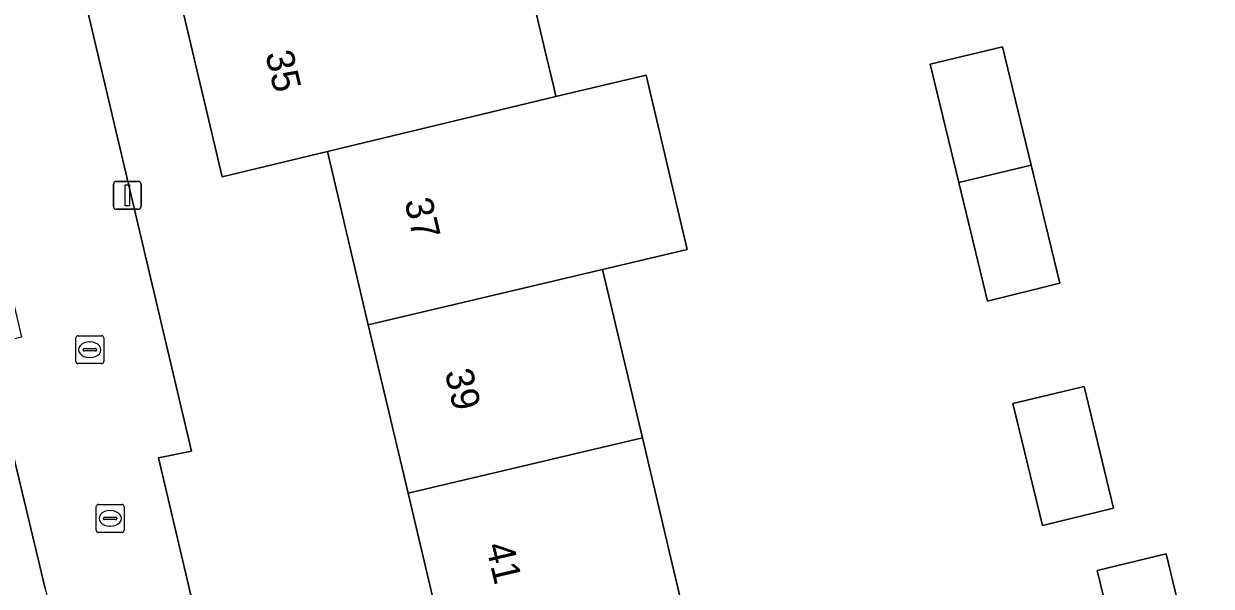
# Model space of a CAD drawing. Extents: x 157793 to 159380, y 380877 to 382313.
# Drawn here: x 158826.74 to 158869.36, y 381220.7 to 381240.9 of the extents above; entities that cross this region are included whole.
import ezdxf

# ---------------------------------------------------------------- set-up
doc = ezdxf.new("R2010")
doc.units = 0
for name, color, linetype in [('IMGEO_Erf', 7, 'Continuous'), ('IMGEO_Kolk', 7, 'Continuous'), ('IMGEO_Lichtmast', 7, 'Continuous'), ('IMGEO_Muur', 7, 'Continuous'), ('IMGEO_Pand', 7, 'Continuous'), ('IMGEO_Pand_nummerreeks', 7, 'Continuous'), ('IMGEO_Rijbaan_lokaal_open', 7, 'Continuous'), ('IMGEO_Rioolput', 7, 'Continuous')]:
    doc.layers.add(name, color=color, linetype=linetype)

msp = doc.modelspace()

# ---------------------------------------------------------------- linework, layer by layer
at = {"layer": 'IMGEO_Erf'}
for points in [[(158917.231, 381250.819), (158885.275, 381243.32), (158878.143, 381241.655), (158877.854, 381242.8), (158866.657, 381243.554), (158866.752, 381245.951), (158860.608, 381244.567), (158859.798, 381248.142), (158856.878, 381247.437), (158851.876, 381246.229), (158851.254, 381248.805), (158851.854, 381250), (158851.936, 381250.164), (158852.975, 381250.415), (158852.189, 381253.672), (158849.504, 381255.511), (158838.898, 381253.04), (158838.707, 381252.995), (158838.908, 381251.84), (158827.234, 381249.01), (158832.763, 381225.547), (158831.574, 381225.304), (158835.965, 381206.655)], [(158841.997, 381217.842), (158840.535, 381224.035), (158839.106, 381230.09), (158837.638, 381236.313), (158833.858, 381235.402), (158832.424, 381241.479), (158830.884, 381248.001), (158839.268, 381250), (158844.556, 381251.261), (158844.849, 381250), (158845.304, 381248.047), (158846.465, 381247.463), (158847.066, 381244.882), (158844.428, 381244.269), (158845.515, 381239.663), (158845.773, 381238.57), (158845.841, 381238.289), (158849.079, 381239.049), (158850.556, 381232.795), (158847.519, 381232.079), (158848.948, 381226.023), (158850.41, 381219.831)], [(158827.506, 381220.62), (158825.414, 381229.344), (158823.406, 381228.871), (158823.727, 381227.506), (158817.758, 381226.102), (158817.92, 381225.41), (158811.679, 381223.942), (158810.834, 381227.535), (158804.598, 381226.068), (158798.354, 381224.599), (158798.897, 381222.292), (158792.9, 381220.881), (158792.984, 381220.36)]]:
    msp.add_lwpolyline(points, dxfattribs=at)
for points in [[(158863.925, 381231.586), (158861.327, 381230.941), (158860.299, 381235.195), (158859.271, 381239.449), (158861.868, 381240.077), (158862.899, 381235.822)], [(158864.801, 381227.873), (158865.859, 381223.497), (158863.304, 381222.88), (158862.246, 381227.256)], [(158867.74, 381221.864), (158868.772, 381217.591), (158866.304, 381216.994), (158865.271, 381221.267)]]:
    msp.add_lwpolyline(points, close=True, dxfattribs=at)
at = {"layer": 'IMGEO_Kolk'}
for p, q in [((158829.343, 381222.707), (158829.343, 381223.559)), ((158829.418, 381223.633), (158830.27, 381223.633)), ((158829.831, 381223.413), (158829.856, 381223.413)), ((158830.344, 381223.559), (158830.344, 381222.707)), ((158829.602, 381223.127), (158829.602, 381223.139)), ((158830.04, 381223.09), (158829.642, 381223.09)), ((158829.645, 381223.176), (158830.043, 381223.176)), ((158829.854, 381222.853), (158829.829, 381222.853)), ((158830.086, 381223.139), (158830.086, 381223.127)), ((158830.27, 381222.633), (158829.418, 381222.633))]:
    msp.add_line(p, q, dxfattribs=at)
for points in [[(158829.343, 381222.707), (158829.343, 381223.559)], [(158829.418, 381223.633), (158830.27, 381223.633)], [(158830.344, 381223.559), (158830.344, 381222.707)], [(158830.27, 381222.633), (158829.418, 381222.633)]]:
    msp.add_lwpolyline(points, dxfattribs=at)
for centre, radius, start, end in [((158829.42, 381223.557), 0.0765, 91.552, 178.448), ((158829.42, 381223.557), 0.0765, 91.552, 178.448), ((158830.268, 381223.557), 0.0765, 1.552, 88.448), ((158830.268, 381223.557), 0.0765, 1.552, 88.448), ((158829.642, 381223.136), 0.0403, 85.8775, 175.7526), ((158829.639, 381223.126), 0.0366, 178.938, 274.7102), ((158830.043, 381223.133), 0.043, 264.8664, 352.4533), ((158830.047, 381223.138), 0.0386, 1.7309, 96.639), ((158829.42, 381222.709), 0.0765, 181.552, 268.448), ((158829.42, 381222.709), 0.0765, 181.552, 268.448), ((158830.268, 381222.709), 0.0765, 271.552, 358.448), ((158830.268, 381222.709), 0.0765, 271.552, 358.448)]:
    msp.add_arc(centre, radius, start, end, dxfattribs=at)
for centre, major_axis, ratio, start_param, end_param in [((158829.83, 381223.133), (-0.387, 0.002), 0.722429, 4.712389, 7.853982), ((158829.855, 381223.133), (-0.39, 0.002), 0.717154, 1.570796, 4.712389)]:
    msp.add_ellipse(centre, major_axis=major_axis, ratio=ratio, start_param=start_param, end_param=end_param, dxfattribs=at)
at = {"layer": 'IMGEO_Lichtmast'}
for p, q in [((158830.061, 381235.239), (158830.851, 381235.239)), ((158830.851, 381235.239), (158830.061, 381235.239)), ((158829.961, 381234.339), (158829.961, 381235.139)), ((158829.961, 381235.139), (158829.961, 381234.339)), ((158830.951, 381235.139), (158830.951, 381234.339)), ((158830.951, 381234.339), (158830.951, 381235.139)), ((158830.851, 381234.239), (158830.061, 381234.239)), ((158830.061, 381234.239), (158830.851, 381234.239))]:
    msp.add_line(p, q, dxfattribs=at)
msp.add_lwpolyline([(158830.381, 381235.114), (158830.531, 381235.114), (158830.531, 381234.364), (158830.381, 381234.364), (158830.381, 381235.114)], dxfattribs=at)
for centre, start, end in [((158830.061, 381235.139), 90, 180), ((158830.061, 381235.139), 90, 180), ((158830.851, 381235.139), 0, 90), ((158830.851, 381235.139), 360, 90), ((158830.061, 381234.339), 180, 270), ((158830.061, 381234.339), 180, 270), ((158830.851, 381234.339), 270, 0), ((158830.851, 381234.339), 270, 0)]:
    msp.add_arc(centre, 0.1, start, end, dxfattribs=at)
at = {"layer": 'IMGEO_Muur'}
msp.add_lwpolyline([(158825.414, 381229.344), (158827.506, 381220.62)], dxfattribs=at)
at = {"layer": 'IMGEO_Pand'}
for points in [[(158844.428, 381244.269), (158844.401, 381244.382), (158840.755, 381243.486), (158832.424, 381241.479), (158833.858, 381235.402), (158837.638, 381236.313), (158845.841, 381238.289), (158845.773, 381238.57), (158845.515, 381239.663)], [(158862.899, 381235.822), (158861.868, 381240.077), (158859.271, 381239.449), (158860.299, 381235.195)], [(158849.079, 381239.049), (158845.841, 381238.289), (158837.638, 381236.313), (158839.106, 381230.09), (158847.519, 381232.079), (158850.556, 381232.795)], [(158862.899, 381235.822), (158860.299, 381235.195), (158861.327, 381230.941), (158863.925, 381231.586)], [(158848.948, 381226.023), (158847.519, 381232.079), (158839.106, 381230.09), (158840.535, 381224.035)], [(158863.304, 381222.88), (158865.859, 381223.497), (158864.801, 381227.873), (158862.246, 381227.256)], [(158848.948, 381226.023), (158840.535, 381224.035), (158841.997, 381217.842), (158850.41, 381219.831)], [(158866.304, 381216.994), (158868.772, 381217.591), (158867.74, 381221.864), (158865.271, 381221.267)]]:
    msp.add_lwpolyline(points, close=True, dxfattribs=at)
at = {"layer": 'IMGEO_Rijbaan_lokaal_open'}
msp.add_lwpolyline([(158827.234, 381249.01), (158826.763, 381250.912), (158822.393, 381249.104), (158823.743, 381243.369), (158825.261, 381236.786), (158824.996, 381236.724), (158826.663, 381229.638), (158825.414, 381229.344), (158827.506, 381220.62), (158828.192, 381217.705), (158828.617, 381217.766), (158829.73, 381212.756), (158822.57, 381211.104), (158822.712, 381209.613), (158823.419, 381206.609), (158824.065, 381205.178), (158824.223, 381204.827), (158830.817, 381205.885), (158835.965, 381206.655), (158831.574, 381225.304), (158832.763, 381225.547)], close=True, dxfattribs=at)
at = {"layer": 'IMGEO_Rioolput'}
for p, q in [((158828.684, 381229.692), (158829.536, 381229.692)), ((158828.609, 381228.766), (158828.609, 381229.618)), ((158829.097, 381229.472), (158829.122, 381229.472)), ((158829.61, 381229.618), (158829.61, 381228.766)), ((158828.868, 381229.186), (158828.868, 381229.198)), ((158829.306, 381229.149), (158828.908, 381229.149)), ((158828.911, 381229.235), (158829.309, 381229.235)), ((158829.12, 381228.912), (158829.095, 381228.912)), ((158829.352, 381229.198), (158829.352, 381229.186)), ((158829.536, 381228.692), (158828.684, 381228.692))]:
    msp.add_line(p, q, dxfattribs=at)
for points in [[(158828.684, 381229.692), (158829.536, 381229.692)], [(158828.609, 381228.766), (158828.609, 381229.618)], [(158829.61, 381229.618), (158829.61, 381228.766)], [(158829.536, 381228.692), (158828.684, 381228.692)]]:
    msp.add_lwpolyline(points, dxfattribs=at)
for centre, radius, start, end in [((158828.686, 381229.616), 0.0765, 91.552, 178.448), ((158828.686, 381229.616), 0.0765, 91.552, 178.448), ((158829.534, 381229.616), 0.0765, 1.552, 88.448), ((158829.534, 381229.616), 0.0765, 1.552, 88.448), ((158828.908, 381229.195), 0.0403, 85.8775, 175.7526), ((158828.905, 381229.185), 0.0366, 178.938, 274.7102), ((158829.309, 381229.192), 0.043, 264.8664, 352.4533), ((158829.313, 381229.197), 0.0386, 1.7309, 96.639), ((158828.686, 381228.768), 0.0765, 181.552, 268.448), ((158828.686, 381228.768), 0.0765, 181.552, 268.448), ((158829.534, 381228.768), 0.0765, 271.552, 358.448), ((158829.534, 381228.768), 0.0765, 271.552, 358.448)]:
    msp.add_arc(centre, radius, start, end, dxfattribs=at)
for centre, major_axis, ratio, start_param, end_param in [((158829.096, 381229.192), (-0.387, 0.002), 0.722429, 4.712389, 7.853982), ((158829.121, 381229.192), (-0.39, 0.002), 0.717154, 1.570796, 4.712389)]:
    msp.add_ellipse(centre, major_axis=major_axis, ratio=ratio, start_param=start_param, end_param=end_param, dxfattribs=at)

# ---------------------------------------------------------------- texts
at = {"layer": 'IMGEO_Pand_nummerreeks'}
for s, rotation, p in [('35', 283.281, (158835.404, 381239.823)), ('37', 283.2799, (158840.397, 381234.528)), ('39', 283.2799, (158841.846, 381228.39)), ('41', 283.2799, (158843.317, 381222.156))]:
    msp.add_text(s, height=1, rotation=rotation, dxfattribs=at).set_placement(p)

doc.saveas('drawing.dxf')
